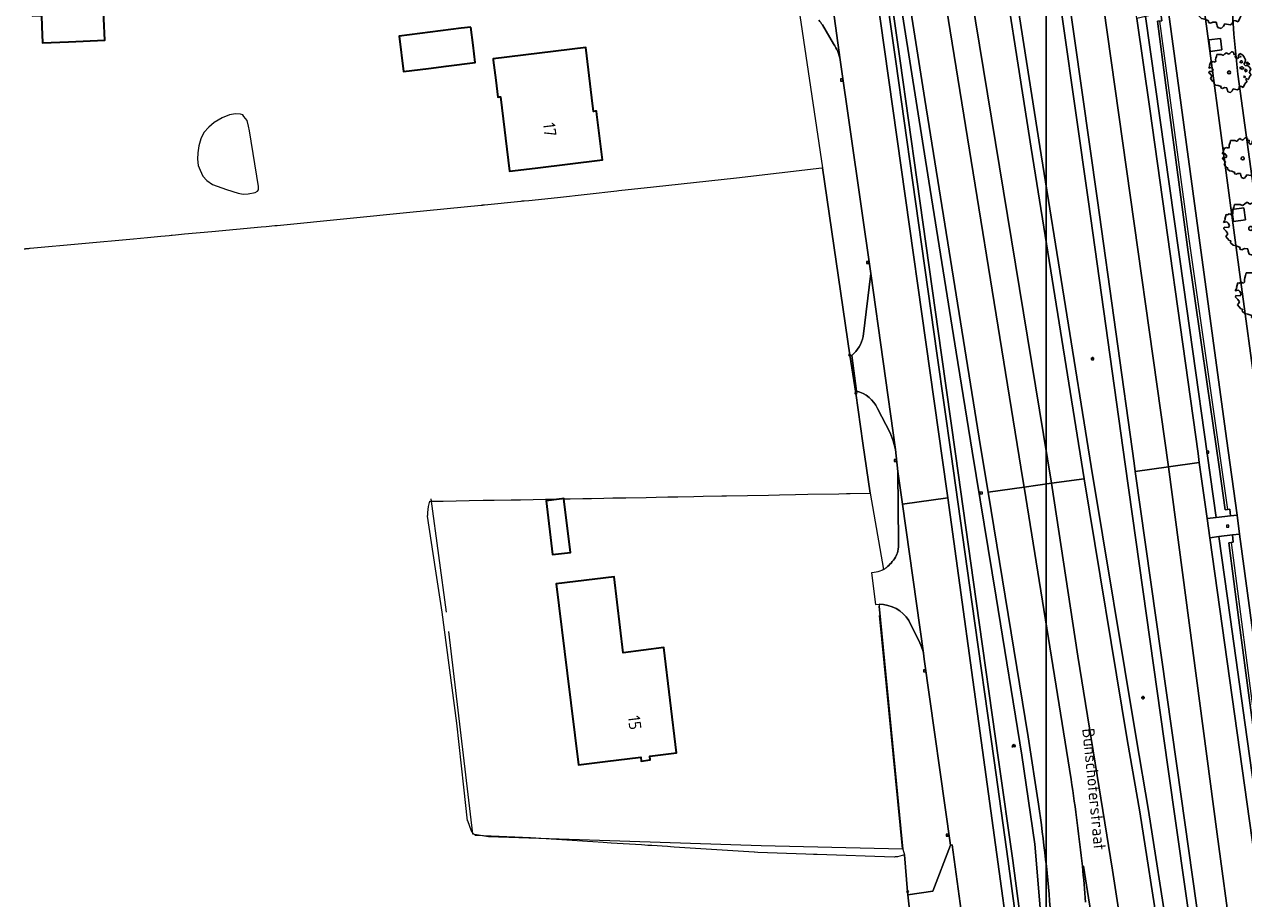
# Model space of a CAD drawing. Header units: metres. Extents: x 152391 to 157968, y 462336 to 467280.
# Tile 331 of 656: x 153652 to 153788, y 466157 to 466255. Entities that reach past the tile are written whole.
import ezdxf
from ezdxf.enums import TextEntityAlignment as Align

# ---------------------------------------------------------------- set-up
doc = ezdxf.new("R2010")
doc.units = ezdxf.units.M
doc.header["$LTSCALE"] = 0.75
doc.layers.get('0').update_dxf_attribs({"lineweight": 25})
doc.layers.get('defpoints').update_dxf_attribs({"lineweight": 25})
for name, color, linetype, lineweight in [('B-GV-GR-BOOM-S', 252, 'Continuous', 25), ('B-WE-GR-BEPLANTING_CULTUUR_BOSPLANTSOEN-GV', 251, 'Continuous', 18), ('B-WE-GR-GRAS-GV', 251, 'Continuous', 13), ('B-WE-GR-GROENVOORZIENING-GV', 251, 'Continuous', 18), ('B-WE-GR-HAAG-G', 251, 'GR-HAAG1', 13), ('B-WE-IE-MEUBILAIR_WEGMEUBILAIR-S', 251, 'Continuous', 25), ('B-WE-IE-MEUBILAIR_WEGMEUBILAIR_PAAL-S', 251, 'Continuous', 25), ('B-WE-IE-MEUBILAIR_WEGMEUBILAIR_VERKEERSBORD-S', 251, 'Continuous', 25), ('B-WE-KL-ET_LS_OV_LICHTMAST-S', 251, 'Continuous', 25), ('B-WE-OG-BEBOUWING-GV', 6, 'Continuous', 35), ('B-WE-OG-BEBOUWING-T18', 1, 'Continuous', 18), ('B-WE-OG-TERREIN_CULTUURSCHEIDING-GV', 251, 'Continuous', 18), ('B-WE-OG-TOPOGRAFIE-T18', 1, 'Continuous', 18), ('B-WE-OG-WATER_MEER-GV', 251, 'Continuous', 18), ('B-WE-RI-GWA_KOLK-S', 251, 'Continuous', 25), ('B-WE-VH-VERHARDING_ASFALT-GV', 251, 'Continuous', 18), ('B-WE-VH-VERHARDING_BETONSTRAATSTEEN-GV', 251, 'Continuous', 18), ('B-WE-VH-VERHARDING_GESLOTEN-GV', 251, 'Continuous', 18), ('B-WE-VH-VERHARDING_OPEN-GV', 251, 'Continuous', 18), ('X-XX-AL-VERWIJZING-S', 251, 'Continuous', 25)]:
    doc.layers.add(name, color=color, linetype=linetype, lineweight=lineweight)
doc.styles.add('NLCS-ISO', font='isocpeur.ttf')
doc.styles.add('NLCS-ISO-ANNOTATIVE-T18', font='NLCS-ISO.ttf', dxfattribs={"height": 1.8})
doc.styles.add('NLCS-ISO-M750-T18', font='NLCS-ISO.ttf', dxfattribs={"height": 1.35})
doc.linetypes.add('GR-HAAG1', pattern='A,6,[176,NLCS.SHX,S=0.125,R=0,X=0,Y=0],-2', length=8)

# ---------------------------------------------------------------- blocks, each defined once
blk = doc.blocks.new('SIE-WEG_VERKEERSBORD_WEGWIJZER-SO')
at = {"linetype": 'ByBlock', "lineweight": 18}
h = blk.add_hatch(color=0, dxfattribs=at)
h.dxf.hatch_style = 1
h.paths.add_polyline_path([(0.5, 1), (0, 2), (-0.5, 1)])
h = blk.add_hatch(color=0, dxfattribs=at)
h.dxf.hatch_style = 1
h.paths.add_polyline_path([(-1.4, -0.2), (-2, -1.2), (-0.9, -1.1)])
h = blk.add_hatch(color=0, dxfattribs=at)
h.dxf.hatch_style = 1
h.paths.add_polyline_path([(1.4, -0.2), (2, -1.2), (0.9, -1.1)])
at = {"color": 0, "linetype": 'ByBlock', "lineweight": 18}
for points in [[(-1.1, -0.7), (0, 0)], [(0, 1), (0, 0)], [(1.1, -0.7), (0, 0)]]:
    blk.add_lwpolyline(points, dxfattribs=at)
for points in [[(0.5, 1), (0, 2), (-0.5, 1)], [(-1.4, -0.2), (-2, -1.2), (-0.9, -1.1)], [(1.4, -0.2), (2, -1.2), (0.9, -1.1)]]:
    blk.add_lwpolyline(points, close=True, dxfattribs=at)
blk = doc.blocks.new('SKL-ET_OV_LICHTMAST-SO')
at = {"color": 0, "linetype": 'ByBlock', "lineweight": 18}
for points in [[(-1.2, 0), (-2, 0)], [(-1.4, 1.4), (-0.9, 0.9)], [(0, 2), (0, 1.2)], [(0.9, 0.9), (1.4, 1.4)], [(2, 0), (1.2, 0)], [(-1.4, -1.4), (-0.9, -0.9)], [(0, -1.2), (0, -2)], [(0.9, -0.9), (1.4, -1.4)]]:
    blk.add_lwpolyline(points, dxfattribs=at)
blk.add_circle((0, 0), 1, dxfattribs=at)
blk = doc.blocks.new('SAL-VERWIJZING_SYMBOOL-SO')
at = {"color": 0, "linetype": 'ByBlock', "lineweight": -2}
blk.add_circle((0, 0), 0.9, dxfattribs=at)
at = {"color": 0, "linetype": 'ByBlock', "lineweight": -2, "style": 'NLCS-ISO-ANNOTATIVE-T18'}
blk.add_attdef('SYMBOOL', (2.5, -2.5), '', height=1.8, dxfattribs=at)
blk = doc.blocks.new('SIE-WEG_PAAL_VERKEERSBORD-SO')
at = {"color": 0, "linetype": 'ByBlock', "lineweight": 18}
blk.add_circle((0, 0), 1.5, dxfattribs=at)
at = {"color": 0, "linetype": 'ByBlock', "lineweight": 18, "style": 'NLCS-ISO'}
blk.add_text('vb', height=1.5, dxfattribs=at).set_placement((0, 0.1), align=Align.MIDDLE_CENTER)
blk = doc.blocks.new('SIE-WEG_PAAL_HECTOMETERPAAL-SO')
at = {"color": 0, "linetype": 'ByBlock', "lineweight": 18}
blk.add_lwpolyline([(-1.44375, -0.94375), (1.44375, -0.94375), (1.44375, 0.94375), (-1.44375, 0.94375)], close=True, dxfattribs=at)
at = {"color": 0, "linetype": 'ByBlock', "lineweight": 18, "style": 'NLCS-ISO'}
blk.add_text('hm', height=1.5, dxfattribs=at).set_placement((0, 0), align=Align.MIDDLE_CENTER)
at = {"style": 'NLCS-ISO'}
blk.add_attdef('WAARDE', (2.13125, -1.69375), '', height=1.5, dxfattribs=at)
blk = doc.blocks.new('SRI-KOLK-SO')
at = {"color": 0, "linetype": 'ByBlock', "lineweight": 18}
blk.add_lwpolyline([(-1.125, -1.125), (1.125, -1.125), (1.125, 1.125), (-1.125, 1.125)], close=True, dxfattribs=at)
at = {"color": 0, "linetype": 'ByBlock', "lineweight": 18, "style": 'NLCS-ISO'}
blk.add_text('k', height=1.5, dxfattribs=at).set_placement((0, 0), align=Align.MIDDLE_CENTER)
blk = doc.blocks.new('SGR-BOOM_31_50')
at = {"linetype": 'Continuous'}
for p, q in [((-1.51, 1.45), (-1.48, 1.58)), ((-1.49, 1.23), (-1.51, 1.45)), ((-1.48, 1.58), (-1.4, 1.78)), ((-1.4, 1.78), (-1.36, 2)), ((-1.36, 2), (-0.89, 2)), ((-0.89, 2), (-0.69, 1.91)), ((-0.69, 1.91), (-0.63, 1.93)), ((-0.63, 1.93), (-0.49, 2.06)), ((-0.49, 2.06), (-0.3, 2.2)), ((-0.3, 2.2), (-0.18, 2.11)), ((-0.18, 2.11), (-0.08, 2.02)), ((-0.08, 2.02), (0.09, 2.11)), ((0.09, 2.11), (0.27, 2.28)), ((0.27, 2.28), (0.35, 2.31)), ((0.35, 2.31), (0.44, 2.26)), ((0.44, 2.26), (0.52, 2.2)), ((0.54, 2.04), (0.51, 2)), ((0.51, 2), (0.71, 2.02)), ((0.52, 2.2), (0.54, 2.04)), ((0.72, 1.98), (0.68, 1.71)), ((0.68, 1.71), (0.75, 1.65)), ((0.71, 2.02), (0.72, 1.98)), ((0.75, 1.65), (0.92, 1.54)), ((0.92, 1.54), (1, 1.6)), ((1, 1.6), (1.06, 1.71)), ((1.05, 1.87), (1.19, 2.09)), ((1.06, 1.71), (1.05, 1.87)), ((1.19, 2.09), (1.36, 2.04)), ((1.3, 1.82), (1.23, 1.78)), ((1.23, 1.78), (1.27, 1.67)), ((1.27, 1.67), (1.28, 1.65)), ((1.28, 1.69), (1.3, 1.82)), ((1.36, 2.04), (1.54, 1.93)), ((1.54, 1.93), (1.67, 1.69)), ((1.67, 1.69), (1.84, 1.41)), ((1.84, 1.41), (1.76, 1.06)), ((-2.27, 0.49), (-2.21, 0.64)), ((-1.99, 0.55), (-2.27, 0.49)), ((-2.24, -0.04), (-2.22, 0.11)), ((-2.22, 0.11), (-1.85, 0.09)), ((-2.21, 0.64), (-2.13, 0.71)), ((-2.18, 0.77), (-2.04, 1.17)), ((-2.13, 0.71), (-2.18, 0.77)), ((-2.04, 1.17), (-1.94, 1.14)), ((-1.9, 0.44), (-1.99, 0.55)), ((-1.94, 1.14), (-1.79, 1.21)), ((-1.77, 0.25), (-1.9, 0.44)), ((-1.85, 0.09), (-1.77, 0.25)), ((-1.79, 1.21), (-1.57, 1.14)), ((-1.57, 1.14), (-1.49, 1.23)), ((1.25, 1.21), (1.19, 1.17)), ((1.19, 1.17), (1.23, 1.1)), ((1.23, 0.55), (1.19, 0.44)), ((1.19, 0.44), (1.37, 0.42)), ((1.23, 1.1), (1.31, 1.12)), ((1.4, 0.62), (1.23, 0.55)), ((1.3, 1.3), (1.25, 1.21)), ((1.37, 1.3), (1.3, 1.3)), ((1.31, 1.12), (1.37, 1.03)), ((1.44, 1.25), (1.37, 1.3)), ((1.37, 1.03), (1.44, 1.12)), ((1.37, 0.42), (1.48, 0.33)), ((1.48, 0.62), (1.4, 0.62)), ((1.5, 1.17), (1.44, 1.25)), ((1.44, 1.12), (1.5, 1.17)), ((1.62, 0.53), (1.48, 0.62)), ((1.48, 0.33), (1.61, 0.49)), ((1.61, 0.49), (1.65, 0.55)), ((1.76, 1.06), (1.64, 0.93)), ((1.64, 0.93), (1.7, 0.84)), ((1.7, 0.84), (1.84, 0.75)), ((1.79, 0.25), (1.75, 0.14)), ((1.91, 0.07), (1.75, 0.14)), ((1.81, 0.4), (1.79, 0.31)), ((1.79, 0.31), (1.79, 0.25)), ((1.9, 0.31), (1.81, 0.4)), ((1.84, 0.75), (1.92, 0.79)), ((1.96, 0.27), (1.9, 0.31)), ((1.91, 0.07), (2.01, 0.18)), ((1.96, 1.14), (1.92, 1.08)), ((1.92, 1.08), (1.95, 0.99)), ((1.92, 0.79), (2.09, 0.75)), ((1.95, 0.99), (2.04, 0.93)), ((2.06, 1.14), (1.96, 1.14)), ((2.01, 0.18), (1.96, 0.27)), ((2.04, 0.97), (2.18, 0.9)), ((2.04, 0.93), (2.06, 0.97)), ((2.16, 1.01), (2.06, 1.14)), ((2.09, 0.75), (2.18, 0.68)), ((2.3, 0.95), (2.16, 1.01)), ((2.18, 0.9), (2.3, 0.95)), ((2.18, 0.68), (2.41, 0.42)), ((2.29, 0.14), (2.23, 0.05)), ((2.23, 0.05), (2.35, -0.13)), ((2.41, 0.42), (2.29, 0.14)), ((-2.05, -0.24), (-2.24, -0.04)), ((-2.07, -0.67), (-1.99, -0.56)), ((-1.8, -1), (-2.07, -0.67)), ((-1.91, -0.43), (-2.05, -0.24)), ((-1.99, -0.56), (-1.91, -0.43)), ((-1.67, -1.05), (-1.8, -1)), ((-1.7, -1.2), (-1.67, -1.05)), ((-1.48, -1.4), (-1.7, -1.2)), ((1.72, -1.35), (1.58, -1.66)), ((1.72, -0.39), (1.65, -0.48)), ((1.65, -0.48), (1.67, -0.56)), ((1.68, -0.56), (1.78, -0.54)), ((1.78, -0.45), (1.72, -0.39)), ((1.81, -1.18), (1.72, -1.35)), ((1.78, -0.54), (1.78, -0.45)), ((1.82, -1.11), (1.81, -1.18)), ((1.98, -1.07), (1.82, -1.11)), ((1.95, -0.63), (1.85, -0.78)), ((1.85, -0.78), (1.9, -0.85)), ((1.9, -0.85), (1.99, -0.94)), ((2.1, -0.78), (1.95, -0.63)), ((1.99, -0.94), (1.98, -1.07)), ((2.21, -0.7), (2.1, -0.78)), ((2.24, -0.56), (2.21, -0.7)), ((2.29, -0.41), (2.24, -0.56)), ((2.46, -0.24), (2.29, -0.41)), ((2.35, -0.13), (2.46, -0.24)), ((-1.22, -1.44), (-1.48, -1.4)), ((-0.89, -1.57), (-1.22, -1.44)), ((-0.91, -1.72), (-0.89, -1.57)), ((-0.73, -1.77), (-0.91, -1.72)), ((-0.53, -1.68), (-0.73, -1.77)), ((-0.25, -1.7), (-0.53, -1.68)), ((-0.21, -1.9), (-0.25, -1.7)), ((-0.18, -1.99), (-0.21, -1.9)), ((-0.13, -2.14), (-0.18, -1.99)), ((0.15, -2.23), (-0.13, -2.14)), ((0.34, -2.03), (0.15, -2.23)), ((0.47, -1.83), (0.34, -2.03)), ((0.91, -1.92), (0.47, -1.83)), ((1.11, -1.81), (0.91, -1.92)), ((1.13, -1.55), (1.11, -1.81)), ((1.37, -1.57), (1.13, -1.55)), ((1.58, -1.66), (1.37, -1.57))]:
    blk.add_line(p, q, dxfattribs=at)
blk.add_circle((0, 0), 0.169, dxfattribs=at)
blk = doc.blocks.new('SGR-BOOM_50_100')
at = {"linetype": 'Continuous'}
for p, q in [((-0.84, 2.58), (-0.65, 2.75)), ((-0.65, 2.75), (-0.4, 2.93)), ((-0.4, 2.93), (-0.24, 2.81)), ((-0.24, 2.81), (-0.11, 2.69)), ((-0.11, 2.69), (0.12, 2.81)), ((0.12, 2.81), (0.36, 3.04)), ((0.36, 3.04), (0.47, 3.07)), ((0.47, 3.07), (0.59, 3.02)), ((0.59, 3.02), (0.69, 2.93)), ((0.72, 2.72), (0.67, 2.66)), ((0.69, 2.93), (0.72, 2.72)), ((1.4, 2.49), (1.58, 2.78)), ((1.58, 2.78), (1.81, 2.72)), ((1.81, 2.72), (2.06, 2.58)), ((-2.9, 1.03), (-2.72, 1.56)), ((-2.72, 1.56), (-2.59, 1.53)), ((-2.59, 1.53), (-2.39, 1.61)), ((-2.39, 1.61), (-2.1, 1.53)), ((-2.1, 1.53), (-1.99, 1.64)), ((-2.01, 1.93), (-1.97, 2.11)), ((-1.99, 1.64), (-2.01, 1.93)), ((-1.97, 2.11), (-1.87, 2.37)), ((-1.87, 2.37), (-1.81, 2.66)), ((-1.81, 2.66), (-1.19, 2.66)), ((-1.19, 2.66), (-0.92, 2.55)), ((-0.92, 2.55), (-0.84, 2.58)), ((0.67, 2.66), (0.94, 2.69)), ((0.96, 2.64), (0.9, 2.29)), ((0.9, 2.29), (1, 2.2)), ((0.94, 2.69), (0.96, 2.64)), ((1, 2.2), (1.23, 2.05)), ((1.23, 2.05), (1.34, 2.14)), ((1.34, 2.14), (1.42, 2.29)), ((1.42, 2.29), (1.4, 2.49)), ((1.67, 1.61), (1.58, 1.56)), ((1.58, 1.56), (1.65, 1.47)), ((1.73, 2.43), (1.65, 2.37)), ((1.65, 2.37), (1.69, 2.23)), ((1.65, 1.47), (1.75, 1.5)), ((1.73, 1.73), (1.67, 1.61)), ((1.69, 2.23), (1.71, 2.2)), ((1.71, 2.26), (1.73, 2.43)), ((1.83, 1.73), (1.73, 1.73)), ((1.75, 1.5), (1.83, 1.38)), ((1.91, 1.67), (1.83, 1.73)), ((1.83, 1.38), (1.91, 1.5)), ((2, 1.56), (1.91, 1.67)), ((1.91, 1.5), (2, 1.56)), ((2.06, 2.58), (2.22, 2.26)), ((2.35, 1.41), (2.18, 1.23)), ((2.22, 2.26), (2.45, 1.88)), ((2.45, 1.88), (2.35, 1.41)), ((2.62, 1.53), (2.56, 1.44)), ((2.56, 1.44), (2.6, 1.32)), ((2.74, 1.53), (2.62, 1.53)), ((2.89, 1.35), (2.74, 1.53)), ((-3.03, 0.65), (-2.94, 0.85)), ((-2.65, 0.74), (-3.03, 0.65)), ((-2.99, -0.05), (-2.96, 0.15)), ((-2.96, 0.15), (-2.47, 0.12)), ((-2.94, 0.85), (-2.84, 0.94)), ((-2.84, 0.94), (-2.9, 1.03)), ((-2.53, 0.59), (-2.65, 0.74)), ((-2.37, 0.33), (-2.53, 0.59)), ((-2.47, 0.12), (-2.37, 0.33)), ((1.65, 0.74), (1.58, 0.59)), ((1.58, 0.59), (1.83, 0.56)), ((1.87, 0.82), (1.65, 0.74)), ((1.83, 0.56), (1.98, 0.45)), ((1.98, 0.82), (1.87, 0.82)), ((2.16, 0.71), (1.98, 0.82)), ((1.98, 0.45), (2.14, 0.65)), ((2.14, 0.65), (2.2, 0.74)), ((2.18, 1.23), (2.27, 1.12)), ((2.27, 1.12), (2.45, 1)), ((2.39, 0.33), (2.33, 0.18)), ((2.55, 0.09), (2.33, 0.18)), ((2.41, 0.53), (2.39, 0.42)), ((2.39, 0.42), (2.39, 0.33)), ((2.53, 0.42), (2.41, 0.53)), ((2.45, 1), (2.56, 1.06)), ((2.62, 0.36), (2.53, 0.42)), ((2.55, 0.09), (2.68, 0.24)), ((2.56, 1.06), (2.78, 1)), ((2.6, 1.32), (2.72, 1.23)), ((2.68, 0.24), (2.62, 0.36)), ((2.72, 1.29), (2.91, 1.2)), ((2.72, 1.23), (2.74, 1.29)), ((2.78, 1), (2.91, 0.91)), ((3.07, 1.26), (2.89, 1.35)), ((2.91, 1.2), (3.07, 1.26)), ((2.91, 0.91), (3.22, 0.56)), ((3.05, 0.18), (2.97, 0.07)), ((2.97, 0.07), (3.13, -0.17)), ((3.22, 0.56), (3.05, 0.18)), ((-2.74, -0.31), (-2.99, -0.05)), ((-2.76, -0.9), (-2.65, -0.75)), ((-2.41, -1.34), (-2.76, -0.9)), ((-2.55, -0.58), (-2.74, -0.31)), ((-2.65, -0.75), (-2.55, -0.58)), ((-2.22, -1.39), (-2.41, -1.34)), ((2.29, -0.52), (2.2, -0.64)), ((2.2, -0.64), (2.22, -0.75)), ((2.25, -0.75), (2.37, -0.72)), ((2.37, -0.61), (2.29, -0.52)), ((2.37, -0.72), (2.37, -0.61)), ((2.6, -0.84), (2.47, -1.04)), ((2.47, -1.04), (2.53, -1.13)), ((2.53, -1.13), (2.66, -1.25)), ((2.8, -1.04), (2.6, -0.84)), ((2.66, -1.25), (2.64, -1.42)), ((2.95, -0.93), (2.8, -1.04)), ((2.99, -0.75), (2.95, -0.93)), ((3.05, -0.55), (2.99, -0.75)), ((3.28, -0.31), (3.05, -0.55)), ((3.13, -0.17), (3.28, -0.31)), ((-2.26, -1.6), (-2.22, -1.39)), ((-1.97, -1.86), (-2.26, -1.6)), ((-1.62, -1.92), (-1.97, -1.86)), ((-1.19, -2.1), (-1.62, -1.92)), ((-1.21, -2.3), (-1.19, -2.1)), ((-0.98, -2.36), (-1.21, -2.3)), ((-0.71, -2.24), (-0.98, -2.36)), ((-0.34, -2.27), (-0.71, -2.24)), ((-0.28, -2.53), (-0.34, -2.27)), ((-0.24, -2.65), (-0.28, -2.53)), ((-0.17, -2.85), (-0.24, -2.65)), ((0.45, -2.71), (0.2, -2.97)), ((0.63, -2.45), (0.45, -2.71)), ((1.21, -2.56), (0.63, -2.45)), ((1.48, -2.42), (1.21, -2.56)), ((1.5, -2.07), (1.48, -2.42)), ((1.83, -2.1), (1.5, -2.07)), ((2.1, -2.21), (1.83, -2.1)), ((2.29, -1.8), (2.1, -2.21)), ((2.41, -1.57), (2.29, -1.8)), ((2.43, -1.48), (2.41, -1.57)), ((2.64, -1.42), (2.43, -1.48)), ((0.2, -2.97), (-0.17, -2.85))]:
    blk.add_line(p, q, dxfattribs=at)
blk.add_circle((0, 0), 0.225, dxfattribs=at)

msp = doc.modelspace()

# ---------------------------------------------------------------- linework, layer by layer
at = {"layer": 'B-WE-GR-BEPLANTING_CULTUUR_BOSPLANTSOEN-GV'}
msp.add_lwpolyline([(153789.69, 466265.1), (153789.04, 466264.09), (153788.19, 466261.95), (153787.64, 466260.61), (153787.57, 466259.96), (153786.98, 466255.97), (153787.11, 466253.52), (153787.57, 466249.05), (153790.94, 466224.47), (153792.89, 466211.83), (153795.64, 466191.09), (153799.68, 466161.78), (153802.89, 466138.53), (153805.15, 466122.55), (153808.81, 466096.3), (153809.5, 466090.92), (153812, 466091.3), (153814.8, 466092.68), (153815.48, 466093.34)], dxfattribs=at)
at = {"layer": 'B-WE-GR-GRAS-GV'}
msp.add_lwpolyline([(153751.2, 466154.44), (153750.84, 466157.74), (153750.8, 466158.1), (153750.44, 466162.22), (153749.67, 466162), (153749.67, 466162), (153749.41, 466161.97), (153749.3, 466161.96), (153740.73, 466162.25), (153740.33, 466162.26), (153739.46, 466162.29), (153734.13, 466162.47), (153733.74, 466162.5), (153733.72, 466162.5), (153733.71, 466162.5), (153733.7, 466162.5), (153724.82, 466163.07), (153724.38, 466163.1), (153724.07, 466163.12), (153722.33, 466163.23), (153721.89, 466163.26), (153721.55, 466163.28), (153721.17, 466163.3), (153717.79, 466163.52), (153717.33, 466163.55), (153716.9, 466163.58), (153715.77, 466163.65), (153708.8, 466164.09), (153702.68, 466164.34), (153702.35, 466164.64), (153702.3, 466164.68), (153702.25, 466164.83), (153701.82, 466165.97), (153701.81, 466165.99), (153701.39, 466169.75), (153700.61, 466176.87), (153698.96, 466189.21), (153698.23, 466194.04), (153697.36, 466199.9), (153697.36, 466199.93), (153697.37, 466200.05), (153697.38, 466200.15), (153697.39, 466200.28), (153697.44, 466200.95), (153697.44, 466200.95), (153697.62, 466201.54), (153697.67, 466201.54), (153698.36, 466201.55), (153699.09, 466201.56), (153701.98, 466201.62), (153703.56, 466201.65), (153704.78, 466201.67), (153706.65, 466201.7), (153707.7, 466201.72), (153709.1, 466201.75), (153710.5, 466201.78), (153711.26, 466201.79), (153712.31, 466201.81), (153712.52, 466201.84), (153712.52, 466201.81), (153712.71, 466201.82), (153712.99, 466201.82), (153713.23, 466201.83), (153714.64, 466201.85), (153715.59, 466201.87), (153716.97, 466201.9), (153717.97, 466201.91), (153719.41, 466201.94), (153721.69, 466201.98), (153722.79, 466202), (153724.1, 466202.03), (153725.2, 466202.05), (153726.99, 466202.08), (153728.02, 466202.1), (153730.11, 466202.14), (153730.65, 466202.15), (153735.31, 466202.24), (153736.55, 466202.26), (153738.31, 466202.29), (153739.7, 466202.32), (153743.13, 466202.38), (153744.01, 466202.4), (153744.4, 466202.41), (153746.62, 466202.45), (153745.82, 466208.02), (153745.04, 466213.57), (153744.36, 466217.8), (153741.33, 466238.63), (153741.32, 466238.63), (153741.3, 466238.63), (153741.23, 466238.62), (153731.74, 466237.5), (153722.51, 466236.49), (153718.66, 466236.07), (153718.42, 466236.04), (153711.8, 466235.32), (153708.61, 466234.99), (153708.1, 466234.94), (153707.98, 466234.93), (153707.85, 466234.92), (153707.74, 466234.91), (153703.68, 466234.5), (153703.67, 466234.49), (153703.6, 466234.49), (153703.52, 466234.48), (153703.51, 466234.48), (153703.49, 466234.48), (153703.48, 466234.48), (153703.42, 466234.47), (153703.33, 466234.46), (153695.38, 466233.66), (153680.97, 466232.24), (153680.62, 466232.21), (153680.35, 466232.18), (153679.38, 466232.09), (153678.84, 466232.04), (153673.32, 466231.53), (153670.3, 466231.25), (153669.3, 466231.15), (153668.93, 466231.12), (153668.81, 466231.11), (153668.6, 466231.09), (153668.12, 466231.04), (153667.64, 466231), (153666.16, 466230.86), (153664.61, 466230.72), (153653.11, 466229.67), (153653.02, 466229.66), (153652.93, 466229.65), (153652.92, 466229.65), (153652.9, 466229.65), (153652.87, 466229.65), (153652.66, 466229.63), (153652.58, 466229.62), (153652.54, 466229.61), (153652.53, 466229.61), (153652.44, 466229.61)], dxfattribs=at)
at = {"layer": 'B-WE-GR-GROENVOORZIENING-GV'}
for points in [[(153728.76, 466387.61), (153732.22, 466364.81), (153737.73, 466326.26), (153741.24, 466301.36), (153741.3, 466300.97), (153755.15, 466202.72), (153755.26, 466201.92), (153763.53, 466142.01), (153764.72, 466133.17), (153765.31, 466128.58), (153766.93, 466115.45), (153767.15, 466113.58), (153767.34, 466111.71), (153767.71, 466107.77), (153768.06, 466103.79), (153768.14, 466102.94), (153770.52, 466075.61), (153772.76, 466047.93), (153774.68, 466020.87), (153775.44, 466008.85), (153775.54, 466006.58), (153776.05, 465993.84)], [(153801.49, 466018.75), (153795.32, 466067.72), (153792.89, 466085.93), (153790.11, 466105.9), (153789.93, 466107.19), (153785.61, 466137.94), (153780.76, 466172.12), (153776.14, 466204.86), (153776.01, 466205.8), (153771.92, 466235), (153763.36, 466295.4)], [(153766.21, 466148.29), (153764.96, 466163.39), (153763.52, 466173.28), (153760.66, 466190.86), (153757.99, 466207.13), (153756.22, 466218.12), (153753.15, 466237.16), (153746.33, 466280.29)], [(153746.33, 466280.29), (153753.15, 466237.16), (153756.22, 466218.12), (153757.99, 466207.13), (153760.66, 466190.86), (153763.52, 466173.28), (153764.96, 466163.39), (153766.21, 466148.29), (153766.99, 466136.51), (153767.47, 466130.59), (153768.37, 466121.9), (153771.28, 466099.31), (153773.25, 466083.9), (153771.39, 466083.75), (153773.01, 466063.78)], [(153765.36, 466167.84), (153764.22, 466175.32), (153759.75, 466202.56), (153758.92, 466207.64), (153752.7, 466246.26), (153748.52, 466272.84), (153747.33, 466280.43)], [(153760.49, 466266.67), (153764.54, 466240.85), (153770.31, 466204.96), (153770.45, 466204.06), (153775.25, 466175.04), (153776.65, 466166.99), (153781.02, 466138.95), (153783.99, 466120.18), (153786.12, 466107.86), (153786.55, 466105.4), (153788.26, 466095.53)], [(153766.68, 466264.85), (153770.93, 466234.86), (153775.01, 466205.69), (153779.77, 466171.98), (153784.62, 466137.8), (153789.6, 466102.36), (153791.69, 466087.39), (153791.91, 466085.73), (153791.31, 466085.6), (153789.24, 466095.71), (153784.98, 466120.35), (153782.01, 466139.1), (153777.63, 466167.15), (153776.23, 466175.21), (153771.25, 466205.4), (153765.52, 466241.01), (153761.47, 466266.83)], [(153748.01, 466260.94), (153749.48, 466250.48), (153751.34, 466237.28), (153754.08, 466217.77), (153755.63, 466206.77), (153757.94, 466190.36), (153760.43, 466172.69), (153762, 466161.49), (153763.81, 466147.96), (153765.34, 466136.27), (153766.51, 466127.25), (153767.99, 466114.07), (153769.78, 466096.37), (153770.79, 466084.87), (153772.51, 466063.73)], [(153772.51, 466063.73), (153770.79, 466084.87), (153769.78, 466096.37), (153767.99, 466114.07), (153766.51, 466127.25), (153765.34, 466136.27), (153763.81, 466147.96), (153762, 466161.49), (153760.43, 466172.69), (153757.94, 466190.36), (153755.63, 466206.77), (153754.08, 466217.77), (153751.34, 466237.28), (153749.48, 466250.48), (153748.01, 466260.94)], [(153773.01, 466063.78), (153771.39, 466083.75), (153770.28, 466096.41), (153768.49, 466114.12), (153767.01, 466127.31), (153765.83, 466136.33), (153764.31, 466148.02), (153762.5, 466161.56), (153760.92, 466172.76), (153758.43, 466190.43), (153756.13, 466206.84), (153754.58, 466217.84), (153751.83, 466237.35), (153749.97, 466250.55), (153748.5, 466261.01)], [(153748.5, 466261.01), (153749.97, 466250.55), (153751.83, 466237.35), (153754.58, 466217.84), (153756.13, 466206.84), (153758.43, 466190.43), (153760.92, 466172.76), (153762.5, 466161.56), (153764.31, 466148.02)], [(153738.72, 466256.14), (153738.78, 466255.59), (153741.32, 466238.66), (153741.33, 466238.65), (153741.33, 466238.63), (153744.36, 466217.8), (153745.04, 466213.57), (153745.82, 466208.02), (153746.62, 466202.45), (153748.12, 466193.95)], [(153742.56, 466252.43), (153741.32, 466254.54)], [(153745.85, 466219.89), (153746.7, 466226.88), (153743.3, 466250.66)], [(153745.11, 466213.8), (153744.58, 466217.76)], [(153749.77, 466196.95), (153749.72, 466204.86), (153749.43, 466207.32), (153749.2, 466208.26), (153748.85, 466209.16), (153747.44, 466211.87)], [(153747.63, 466190.1), (153747.64, 466189.87), (153749.56, 466170.1), (153750.26, 466162.84), (153750.44, 466162.22), (153750.8, 466158.1), (153750.84, 466157.74)], [(153752.14, 466185.81), (153750.93, 466188.28)], [(153750.84, 466157.74), (153753.6, 466158.18), (153755.57, 466163.28), (153752.65, 466183.97), (153752.56, 466184.64)]]:
    msp.add_lwpolyline(points, dxfattribs=at)
for points in [[(153754.12, 466313.05), (153754.88, 466308.29), (153756.53, 466297.87), (153761.47, 466266.83), (153765.52, 466241.01), (153771.25, 466205.4), (153776.23, 466175.21), (153777.63, 466167.15), (153782.01, 466139.1), (153784.98, 466120.35), (153789.24, 466095.71), (153791.31, 466085.6), (153791.91, 466085.73), (153791.69, 466087.39), (153789.6, 466102.36), (153784.62, 466137.8), (153779.77, 466171.98), (153775.01, 466205.69), (153770.93, 466234.86), (153766.68, 466264.85), (153762.37, 466295.26), (153760.45, 466308.93), (153759.74, 466314.01)], [(153777.3, 466255.48), (153781.54, 466225.34), (153785.14, 466199.73), (153786.74, 466199.92), (153786.66, 466200.65), (153786.16, 466200.58), (153785.48, 466205.39), (153784.15, 466214.59), (153782.05, 466229.25), (153781.14, 466235.93), (153779.55, 466247.85), (153778.6, 466254.95), (153779.09, 466255.01), (153778.98, 466255.82)], [(153786.3, 466208.52), (153783.24, 466230.84), (153779.83, 466255.99), (153778.98, 466255.82), (153779.09, 466255.01), (153778.6, 466254.95), (153779.55, 466247.85), (153781.14, 466235.93), (153782.05, 466229.25), (153784.15, 466214.59), (153785.48, 466205.39), (153786.16, 466200.58), (153786.66, 466200.65), (153786.74, 466199.92), (153787.47, 466200.01)], [(153783.27, 466205.86), (153784.14, 466199.61), (153785.14, 466199.73), (153781.54, 466225.34), (153777.3, 466255.48), (153776.32, 466255.28), (153777.75, 466245.2), (153783.13, 466206.85)], [(153784.44, 466197.49), (153789.99, 466158.04), (153792.29, 466141.95), (153793.28, 466142.08), (153792.32, 466148.8), (153789.87, 466166.08), (153788.38, 466176.68), (153786.7, 466188.65), (153785.43, 466197.61)], [(153786.97, 466197.8), (153785.43, 466197.61), (153786.7, 466188.65), (153788.38, 466176.68), (153789.87, 466166.08), (153792.32, 466148.8), (153793.28, 466142.08), (153794.44, 466142.24), (153794.32, 466143.3), (153793.83, 466143.23), (153793.31, 466146.99), (153791.73, 466158.39), (153790.26, 466169.1), (153788.9, 466179.11), (153787.69, 466188.33), (153786.56, 466196.93), (153787.06, 466197)], [(153795.42, 466142.38), (153790.61, 466176.81), (153787.75, 466197.9), (153786.97, 466197.8), (153787.06, 466197), (153786.56, 466196.93), (153787.69, 466188.33), (153788.9, 466179.11), (153790.26, 466169.1), (153791.73, 466158.39), (153793.31, 466146.99), (153793.83, 466143.23), (153794.32, 466143.3), (153794.44, 466142.24)]]:
    msp.add_lwpolyline(points, close=True, dxfattribs=at)
for points in [[(153741.32, 466254.54, 0.032473), (153740.91, 466255.06)], [(153743.3, 466250.66, 0.090936), (153742.56, 466252.43)], [(153744.58, 466217.76, 0.160713), (153745.85, 466219.89)], [(153747.44, 466211.87, 0.23177), (153745.11, 466213.8)], [(153749.7, 466195.99, 0.067241), (153749.77, 466196.95)], [(153748.95, 466194.67, 0.038414), (153749.44, 466195.33)], [(153749.44, 466195.33, 0.091459), (153749.7, 466195.99)], [(153748.12, 466193.95, 0.041069), (153748.41, 466194.15)], [(153748.41, 466194.15, 0.04114), (153748.95, 466194.67)], [(153750.93, 466188.28, 0.249297), (153747.63, 466190.1)], [(153752.56, 466184.64, 0.064611), (153752.14, 466185.81)], [(153766.73, 466155.53, 0.018533), (153765.36, 466167.84)]]:
    msp.add_lwpolyline(points, format="xyb", dxfattribs=at)
at = {"layer": 'B-WE-GR-HAAG-G'}
for points in [[(153778.85, 466254.98), (153782.09, 466230.73), (153786.41, 466200.62)], [(153699.47, 466189.2), (153697.77, 466201.8)], [(153786.81, 466196.96), (153789.61, 466175.61), (153794.07, 466143.27)], [(153750.26, 466162.84), (153749.56, 466170.1), (153747.64, 466189.87)], [(153699.68, 466187.06), (153702.34, 466164.56), (153704.14, 466164.25), (153734.48, 466163.24), (153750.22, 466162.89), (153747.68, 466188.84)]]:
    msp.add_lwpolyline(points, dxfattribs=at)
at = {"layer": 'B-WE-OG-BEBOUWING-GV'}
for points in [[(153654.38, 466255.58), (153654.42, 466254.36), (153654.49, 466252.56), (153657.38, 466252.67), (153661.41, 466252.84), (153661.3, 466255.22), (153661.17, 466257.93), (153655.3, 466257.49), (153655.09, 466257.48), (153653.27, 466257.34), (153653.36, 466255.56)], [(153702.16, 466254.3), (153701.08, 466254.17), (153694.2, 466253.3), (153694.69, 466249.35), (153697.46, 466249.7), (153699.43, 466249.95), (153702.66, 466250.35), (153702.42, 466252.29)], [(153704.94, 466248.4), (153705.17, 466246.52), (153705.3, 466246.53), (153705.47, 466246.56), (153706.49, 466238.28), (153709.33, 466238.62), (153716.82, 466239.55), (153716.2, 466244.58), (153716.15, 466244.97), (153716.02, 466244.96), (153715.83, 466244.93), (153715.65, 466246.43), (153714.96, 466252.03), (153704.65, 466250.76), (153704.65, 466250.72), (153704.66, 466250.61)], [(153712.31, 466201.81), (153710.54, 466201.59), (153711.27, 466195.61), (153713.26, 466195.86), (153712.52, 466201.81), (153712.52, 466201.84)], [(153712.89, 466182.42), (153714.15, 466172.21), (153717.13, 466172.58), (153721.1, 466173.07), (153721.15, 466172.64), (153722.14, 466172.76), (153722.08, 466173.19), (153725.08, 466173.55), (153723.64, 466185.26), (153719.14, 466184.7), (153718.11, 466193.14), (153711.67, 466192.35)]]:
    msp.add_lwpolyline(points, close=True, dxfattribs=at)
at = {"layer": 'B-WE-OG-TERREIN_CULTUURSCHEIDING-GV'}
for points in [[(153781.47, 466273.67), (153784.7, 466249.74), (153787.25, 466230.61), (153790.21, 466209.02)], [(153790.94, 466224.47), (153787.57, 466249.05), (153787.11, 466253.52), (153786.98, 466255.97)]]:
    msp.add_lwpolyline(points, dxfattribs=at)
for points in [[(153784.34, 466252.88), (153785.62, 466253.03), (153785.77, 466251.76), (153784.5, 466251.6)], [(153788.22, 466234.2), (153788.4, 466232.86), (153787.07, 466232.68), (153786.89, 466234.02)]]:
    msp.add_lwpolyline(points, close=True, dxfattribs=at)
at = {"layer": 'B-WE-OG-WATER_MEER-GV'}
msp.add_lwpolyline([(153672.04, 466238.39), (153672.32, 466237.73), (153672.78, 466237.22), (153673.4, 466236.78), (153674.95, 466236.22), (153676.25, 466235.82), (153676.83, 466235.72), (153677.36, 466235.74), (153678.14, 466235.92), (153678.4, 466236.04), (153678.54, 466236.18), (153678.54, 466236.56), (153677.54, 466242.78), (153677.42, 466243.28), (153677.27, 466243.91), (153676.91, 466244.35), (153676.77, 466244.55), (153676.53, 466244.63), (153675.97, 466244.67), (153675.31, 466244.53), (153674.49, 466244.21), (153673.6, 466243.69), (153673, 466243.16), (153672.46, 466242.56), (153672.1, 466241.88), (153671.9, 466241.08), (153671.79, 466240.31), (153671.74, 466239.61), (153671.83, 466238.89)], close=True, dxfattribs=at)
at = {"layer": 'B-WE-VH-VERHARDING_ASFALT-GV'}
msp.add_lwpolyline([(153779.83, 466255.99), (153783.24, 466230.84), (153786.3, 466208.52), (153787.47, 466200.01), (153787.75, 466197.9), (153790.61, 466176.81), (153795.42, 466142.38), (153795.69, 466140.27), (153799.83, 466110.92), (153802.53, 466091.81), (153806.61, 466092.38), (153806.4, 466092.56), (153803.75, 466111.41), (153803.1, 466116.02), (153800.6, 466133.69), (153800.48, 466134.54), (153800.41, 466134.98), (153799.21, 466143.51), (153794.54, 466177.3), (153791.39, 466200.38), (153790.21, 466209.02), (153787.25, 466230.61), (153784.7, 466249.74), (153781.47, 466273.67)], dxfattribs=at)
at = {"layer": 'B-WE-VH-VERHARDING_BETONSTRAATSTEEN-GV'}
for points in [[(153784.34, 466252.88), (153784.5, 466251.6), (153785.77, 466251.76), (153785.62, 466253.03)], [(153788.22, 466234.2), (153786.89, 466234.02), (153787.07, 466232.68), (153788.4, 466232.86)]]:
    msp.add_lwpolyline(points, close=True, dxfattribs=at)
at = {"layer": 'B-WE-VH-VERHARDING_GESLOTEN-GV'}
for points in [[(153747.33, 466280.43), (153748.52, 466272.84), (153752.7, 466246.26), (153758.92, 466207.64), (153759.75, 466202.56), (153763.76, 466203.12), (153763.62, 466203.97), (153755.13, 466256.4), (153747.93, 466301.95), (153747.9, 466302.15), (153745.39, 466317.87), (153744.93, 466319.3)], [(153768.99, 466170.58), (153763.76, 466203.12), (153759.75, 466202.56), (153764.22, 466175.32), (153765.36, 466167.84)], [(153770.25, 466160.93), (153770.38, 466160.94), (153774.39, 466135.61), (153778.11, 466110.96), (153779.05, 466104.34), (153782.3, 466104.8), (153778.06, 466131.58), (153773.61, 466160.49), (153769.76, 466184.31), (153766.83, 466203.55), (153763.76, 466203.12)], [(153763.76, 466203.12), (153768.99, 466170.58)], [(153775.71, 466104.98), (153775.85, 466103.89), (153779.05, 466104.34), (153778.11, 466110.96), (153774.39, 466135.61), (153770.38, 466160.94), (153770.25, 466160.93)]]:
    msp.add_lwpolyline(points, dxfattribs=at)
for points in [[(153776.02, 466257.39), (153772.06, 466285.25), (153771.76, 466287.37), (153769.31, 466304.67), (153765.9, 466304.27), (153768.77, 466283.76), (153779.86, 466205.38), (153783.27, 466205.86), (153783.13, 466206.85), (153777.75, 466245.2), (153776.32, 466255.28)], [(153762.18, 466303.83), (153763.36, 466295.4), (153771.92, 466235), (153776.01, 466205.8), (153776.14, 466204.86), (153779.86, 466205.38), (153768.77, 466283.76), (153765.9, 466304.27)], [(153747.9, 466302.15), (153747.93, 466301.95), (153755.13, 466256.4), (153763.62, 466203.97), (153763.76, 466203.12), (153766.83, 466203.55), (153757.92, 466257.75), (153750.99, 466302.51)], [(153770.45, 466204.06), (153770.31, 466204.96), (153764.54, 466240.85), (153760.49, 466266.67), (153754.71, 466302.95), (153750.99, 466302.51), (153757.92, 466257.75), (153766.83, 466203.55)], [(153736.34, 466300.79), (153737.8, 466290.7), (153738.97, 466281.78), (153740.7, 466269.62), (153743.3, 466250.66), (153746.7, 466226.88), (153749.43, 466207.32), (153749.72, 466204.86), (153750.23, 466201.22), (153755.26, 466201.92), (153755.15, 466202.72), (153741.3, 466300.97), (153741.24, 466301.36)], [(153792.59, 466139.85), (153792.29, 466141.95), (153789.99, 466158.04), (153784.44, 466197.49), (153784.14, 466199.61), (153783.27, 466205.86), (153779.86, 466205.38), (153785.27, 466164.5), (153788.46, 466140.92), (153793.61, 466106.4), (153797.26, 466106.91), (153797.07, 466108.3), (153794.71, 466124.99)], [(153776.14, 466204.86), (153780.76, 466172.12), (153785.61, 466137.94), (153789.93, 466107.19), (153790.11, 466105.9), (153793.61, 466106.4), (153788.46, 466140.92), (153785.27, 466164.5), (153779.86, 466205.38)], [(153770.45, 466204.06), (153766.83, 466203.55), (153769.76, 466184.31), (153773.61, 466160.49), (153778.06, 466131.58), (153782.3, 466104.8), (153785.52, 466105.26), (153785.19, 466107.74), (153786.12, 466107.86), (153783.99, 466120.18), (153781.02, 466138.95), (153776.65, 466166.99), (153775.25, 466175.04)], [(153757.34, 466150.31), (153757.87, 466146.1), (153760.42, 466127.64), (153761.44, 466119.6), (153762.19, 466112.84), (153762.63, 466108.35), (153763.16, 466102.49), (153768.14, 466102.94), (153768.06, 466103.79), (153767.71, 466107.77), (153767.34, 466111.71), (153767.15, 466113.58), (153766.93, 466115.45), (153765.31, 466128.58), (153764.72, 466133.17), (153763.53, 466142.01), (153755.26, 466201.92), (153750.23, 466201.22), (153752.56, 466184.64), (153752.65, 466183.97), (153755.57, 466163.28), (153755.74, 466163.32), (153757.55, 466150.28)]]:
    msp.add_lwpolyline(points, close=True, dxfattribs=at)
for points in [[(153770.25, 466160.93, 0.012811), (153768.99, 466170.58)], [(153768.99, 466170.58, -0.012811), (153770.25, 466160.93)], [(153765.36, 466167.84, -0.018533), (153766.73, 466155.53)], [(153770.62, 466156.93, 0.00527), (153770.25, 466160.93)], [(153770.25, 466160.93, -0.00527), (153770.62, 466156.93)]]:
    msp.add_lwpolyline(points, format="xyb", dxfattribs=at)
at = {"layer": 'B-WE-VH-VERHARDING_OPEN-GV'}
for points in [[(153743.3, 466250.66), (153740.7, 466269.62), (153740.62, 466269.18), (153740.14, 466262.15)], [(153741.32, 466254.54), (153742.56, 466252.43)], [(153746.7, 466226.88), (153745.85, 466219.89)], [(153747.44, 466211.87), (153748.85, 466209.16), (153749.2, 466208.26), (153749.43, 466207.32), (153746.7, 466226.88)], [(153744.58, 466217.76), (153745.11, 466213.8)], [(153750.23, 466201.22), (153749.72, 466204.86), (153749.77, 466196.95)], [(153752.56, 466184.64), (153750.23, 466201.22)], [(153747.09, 466193.62), (153746.77, 466193.59), (153747.21, 466190.06), (153747.63, 466190.1)], [(153750.93, 466188.28), (153752.14, 466185.81)]]:
    msp.add_lwpolyline(points, dxfattribs=at)
for points in [[(153740.91, 466255.06, -0.032473), (153741.32, 466254.54)], [(153742.56, 466252.43, -0.090936), (153743.3, 466250.66)], [(153745.85, 466219.89, -0.160713), (153744.58, 466217.76)], [(153745.11, 466213.8, -0.23177), (153747.44, 466211.87)], [(153749.77, 466196.95, -0.067241), (153749.7, 466195.99)], [(153749.44, 466195.33, -0.038414), (153748.95, 466194.67)], [(153749.7, 466195.99, -0.091459), (153749.44, 466195.33)], [(153747.89, 466193.84, -0.057559), (153747.09, 466193.62)], [(153748.12, 466193.95, -0.031584), (153747.89, 466193.84)], [(153748.41, 466194.15, -0.041069), (153748.12, 466193.95)], [(153748.95, 466194.67, -0.04114), (153748.41, 466194.15)], [(153747.63, 466190.1, -0.249297), (153750.93, 466188.28)], [(153752.14, 466185.81, -0.064611), (153752.56, 466184.64)]]:
    msp.add_lwpolyline(points, format="xyb", dxfattribs=at)
for points in [[(153787.75, 466197.9), (153787.47, 466200.01), (153786.74, 466199.92), (153785.14, 466199.73), (153784.14, 466199.61), (153784.44, 466197.49), (153785.43, 466197.61), (153786.97, 466197.8)], [(153755.57, 466163.28), (153753.6, 466158.18), (153750.84, 466157.74), (153751.2, 466154.44), (153754.12, 466154.91), (153757.34, 466150.31), (153757.55, 466150.28), (153755.74, 466163.32)]]:
    msp.add_lwpolyline(points, close=True, dxfattribs=at)
at = {"layer": 'defpoints', "flags": 128}
msp.add_lwpolyline([(154354.23, 466622.68), (153766.23, 466622.68), (153766.23, 465969.43), (153876.91, 465969.43), (153876.91, 465974.64), (154204.23, 465974.64), (154204.23, 466273.18), (154210.34, 466273.18), (154210.34, 466287.79), (154354.23, 466287.79)], close=True, dxfattribs=at)

# ---------------------------------------------------------------- block references
at = {"layer": 'B-GV-GR-BOOM-S', "transparency": 33554559}
for name, p in [('SGR-BOOM_50_100', (153785.5, 466257.11)), ('SGR-BOOM_31_50', (153786.59, 466249.26)), ('SGR-BOOM_31_50', (153788.1, 466239.7)), ('SGR-BOOM_50_100', (153789, 466231.9)), ('SGR-BOOM_50_100', (153790.3, 466224.3))]:
    msp.add_blockref(name, p, dxfattribs=at)
at = {"layer": 'B-WE-IE-MEUBILAIR_WEGMEUBILAIR-S', "xscale": 0.1, "yscale": 0.1, "zscale": 0.1}
msp.add_blockref('SIE-WEG_PAAL_VERKEERSBORD-SO', (153762.61, 466174.33), dxfattribs=at)
at = {"layer": 'B-WE-IE-MEUBILAIR_WEGMEUBILAIR_PAAL-S', "xscale": 0.1, "yscale": 0.1, "zscale": 0.1}
for p in [(153784.2, 466207.01), (153758.99, 466202.45)]:
    msp.add_blockref('SIE-WEG_PAAL_HECTOMETERPAAL-SO', p, dxfattribs=at)
at = {"layer": 'B-WE-IE-MEUBILAIR_WEGMEUBILAIR_VERKEERSBORD-S', "xscale": 0.1, "yscale": 0.1, "zscale": 0.1}
msp.add_blockref('SIE-WEG_VERKEERSBORD_WEGWIJZER-SO', (153762.61, 466174.33), dxfattribs=at)
at = {"layer": 'B-WE-KL-ET_LS_OV_LICHTMAST-S', "xscale": 0.1, "yscale": 0.1, "zscale": 0.1}
for p in [(153771.38, 466217.42), (153777, 466179.69)]:
    msp.add_blockref('SKL-ET_OV_LICHTMAST-SO', p, dxfattribs=at)
at = {"layer": 'B-WE-RI-GWA_KOLK-S', "xscale": 0.1, "yscale": 0.1, "zscale": 0.1}
for p in [(153743.44, 466248.42), (153746.32, 466228.11), (153749.41, 466206.08), (153786.43, 466198.79), (153752.68, 466182.69), (153755.19, 466164.38)]:
    msp.add_blockref('SRI-KOLK-SO', p, dxfattribs=at)
at = {"layer": 'X-XX-AL-VERWIJZING-S', "xscale": 0.1, "yscale": 0.1, "zscale": 0.1}
for p in [(153744.36, 466217.8), (153745.04, 466213.57), (153750.8, 466158.1)]:
    msp.add_blockref('SAL-VERWIJZING_SYMBOOL-SO', p, dxfattribs=at)

# ---------------------------------------------------------------- texts
at = {"layer": 'B-WE-OG-BEBOUWING-T18', "style": 'NLCS-ISO-M750-T18'}
for s, p in [('17', (153710.95, 466242.91)), ('15', (153720.41, 466176.91))]:
    msp.add_text(s, height=1.35, rotation=277, dxfattribs=at).set_placement(p, align=Align.MIDDLE)
at = {"layer": 'B-WE-OG-TOPOGRAFIE-T18', "style": 'NLCS-ISO-M750-T18'}
msp.add_text('Bunschoterstraat', height=1.35, rotation=275.6, dxfattribs=at).set_placement((153771.57, 466169.52), align=Align.MIDDLE)

doc.saveas('drawing.dxf')
